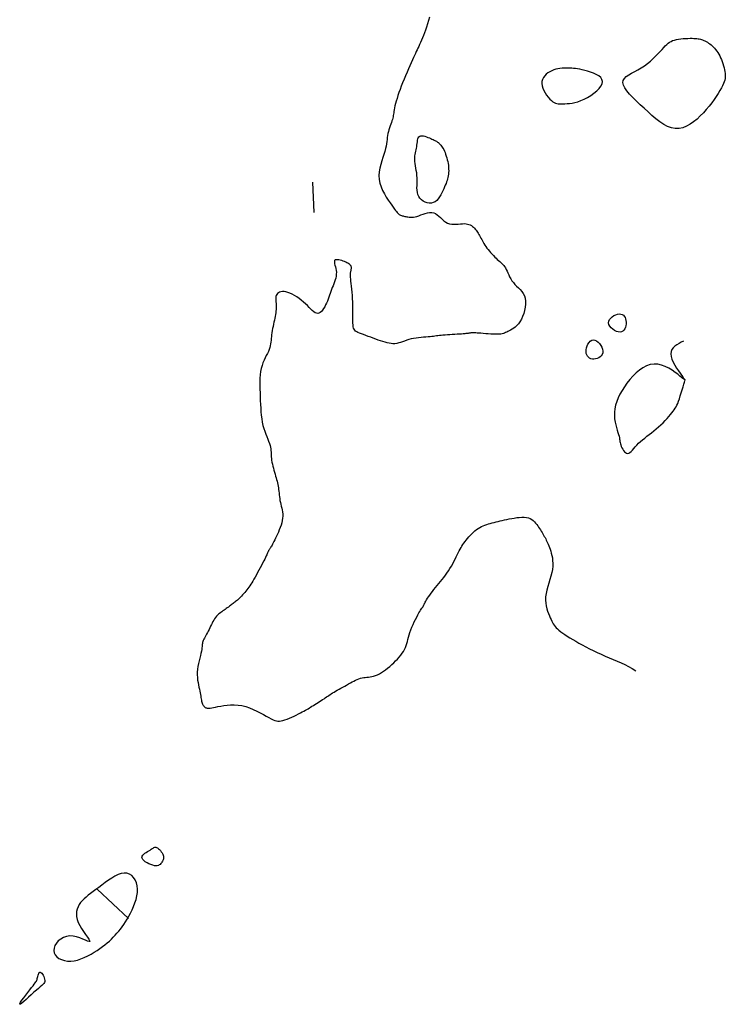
# Model space of a CAD drawing. Header units: millimetres. Extents: x 32690613 to 32693367, y 5343692 to 5344708.
# Tile 766 of 1009: x 32693299 to 32693322, y 5343868 to 5343901. Entities that reach past the tile are written whole.
import ezdxf

# ---------------------------------------------------------------- set-up
doc = ezdxf.new("R2010")
doc.units = ezdxf.units.MM
doc.header["$LTSCALE"] = 20
doc.layers.add('02-DGM_HL_493.00', color=102, linetype='Continuous')

msp = doc.modelspace()

# ---------------------------------------------------------------- linework, layer by layer
at = {"layer": '02-DGM_HL_493.00', "elevation": 493, "flags": 128}
for points in [[(32693312.682, 5343900.795), (32693312.652, 5343900.683), (32693312.621, 5343900.575), (32693312.588, 5343900.472), (32693312.554, 5343900.374), (32693312.519, 5343900.282), (32693312.484, 5343900.194), (32693312.45, 5343900.112), (32693312.417, 5343900.035), (32693312.385, 5343899.964), (32693312.355, 5343899.897), (32693312.328, 5343899.836), (32693312.301, 5343899.778), (32693312.276, 5343899.721), (32693312.25, 5343899.664), (32693312.223, 5343899.604), (32693312.193, 5343899.539), (32693312.161, 5343899.468), (32693312.125, 5343899.388), (32693312.084, 5343899.298), (32693312.04, 5343899.2), (32693311.993, 5343899.094), (32693311.944, 5343898.983), (32693311.895, 5343898.869), (32693311.847, 5343898.754), (32693311.8, 5343898.639), (32693311.756, 5343898.526), (32693311.715, 5343898.417), (32693311.678, 5343898.312), (32693311.645, 5343898.213), (32693311.615, 5343898.119), (32693311.589, 5343898.031), (32693311.567, 5343897.95), (32693311.548, 5343897.875), (32693311.533, 5343897.808), (32693311.522, 5343897.749), (32693311.513, 5343897.696), (32693311.506, 5343897.648), (32693311.5, 5343897.604), (32693311.493, 5343897.561), (32693311.486, 5343897.519), (32693311.477, 5343897.476), (32693311.465, 5343897.43), (32693311.449, 5343897.381), (32693311.431, 5343897.328), (32693311.411, 5343897.272), (32693311.39, 5343897.214), (32693311.369, 5343897.153), (32693311.349, 5343897.091), (32693311.331, 5343897.029), (32693311.316, 5343896.966), (32693311.305, 5343896.903), (32693311.296, 5343896.839), (32693311.288, 5343896.773), (32693311.28, 5343896.704), (32693311.269, 5343896.631), (32693311.256, 5343896.553), (32693311.238, 5343896.469), (32693311.214, 5343896.378), (32693311.183, 5343896.279), (32693311.148, 5343896.173), (32693311.112, 5343896.062), (32693311.078, 5343895.945), (32693311.049, 5343895.825), (32693311.029, 5343895.702), (32693311.021, 5343895.578), (32693311.028, 5343895.453), (32693311.052, 5343895.329), (32693311.09, 5343895.208), (32693311.14, 5343895.09), (32693311.199, 5343894.976), (32693311.262, 5343894.87), (32693311.326, 5343894.771), (32693311.388, 5343894.681), (32693311.445, 5343894.602), (32693311.493, 5343894.535), (32693311.534, 5343894.479), (32693311.569, 5343894.433), (32693311.599, 5343894.395), (32693311.624, 5343894.364), (32693311.647, 5343894.339), (32693311.669, 5343894.32), (32693311.69, 5343894.303), (32693311.712, 5343894.29), (32693311.735, 5343894.278), (32693311.759, 5343894.268), (32693311.785, 5343894.259), (32693311.812, 5343894.252), (32693311.841, 5343894.245), (32693311.871, 5343894.238), (32693311.904, 5343894.231), (32693311.939, 5343894.224), (32693311.976, 5343894.217), (32693312.016, 5343894.212), (32693312.059, 5343894.209), (32693312.106, 5343894.209), (32693312.156, 5343894.213), (32693312.211, 5343894.222), (32693312.271, 5343894.237), (32693312.335, 5343894.258), (32693312.403, 5343894.283), (32693312.473, 5343894.309), (32693312.545, 5343894.333), (32693312.617, 5343894.353), (32693312.688, 5343894.365), (32693312.757, 5343894.367), (32693312.822, 5343894.356), (32693312.883, 5343894.33), (32693312.941, 5343894.292), (32693312.996, 5343894.246), (32693313.051, 5343894.195), (32693313.105, 5343894.142), (32693313.161, 5343894.092), (32693313.219, 5343894.047), (32693313.28, 5343894.012), (32693313.346, 5343893.99), (32693313.415, 5343893.978), (32693313.486, 5343893.975), (32693313.559, 5343893.977), (32693313.63, 5343893.983), (32693313.7, 5343893.99), (32693313.767, 5343893.996), (32693313.829, 5343893.998), (32693313.886, 5343893.994), (32693313.937, 5343893.985), (32693313.984, 5343893.971), (32693314.026, 5343893.953), (32693314.065, 5343893.931), (32693314.1, 5343893.905), (32693314.133, 5343893.878), (32693314.163, 5343893.848), (32693314.191, 5343893.818), (32693314.217, 5343893.786), (32693314.242, 5343893.752), (32693314.266, 5343893.718), (32693314.289, 5343893.682), (32693314.312, 5343893.644), (32693314.334, 5343893.606), (32693314.356, 5343893.565), (32693314.378, 5343893.524), (32693314.402, 5343893.48), (32693314.426, 5343893.436), (32693314.451, 5343893.39), (32693314.478, 5343893.343), (32693314.508, 5343893.294), (32693314.54, 5343893.245), (32693314.575, 5343893.195), (32693314.614, 5343893.144), (32693314.654, 5343893.093), (32693314.697, 5343893.042), (32693314.742, 5343892.992), (32693314.786, 5343892.944), (32693314.831, 5343892.898), (32693314.875, 5343892.856), (32693314.917, 5343892.817), (32693314.957, 5343892.782), (32693314.995, 5343892.75), (32693315.031, 5343892.719), (32693315.064, 5343892.689), (32693315.097, 5343892.657), (32693315.127, 5343892.623), (32693315.156, 5343892.585), (32693315.184, 5343892.541), (32693315.21, 5343892.491), (32693315.236, 5343892.435), (32693315.263, 5343892.375), (32693315.291, 5343892.313), (32693315.323, 5343892.248), (32693315.358, 5343892.183), (32693315.398, 5343892.119), (32693315.444, 5343892.057), (32693315.497, 5343891.997), (32693315.553, 5343891.94), (32693315.611, 5343891.882), (32693315.669, 5343891.823), (32693315.722, 5343891.761), (32693315.769, 5343891.694), (32693315.808, 5343891.62), (32693315.834, 5343891.538), (32693315.848, 5343891.447), (32693315.848, 5343891.348), (32693315.837, 5343891.246), (32693315.816, 5343891.142), (32693315.787, 5343891.039), (32693315.75, 5343890.94), (32693315.708, 5343890.849), (32693315.661, 5343890.767), (32693315.612, 5343890.697), (32693315.56, 5343890.639), (32693315.508, 5343890.59), (32693315.456, 5343890.55), (32693315.404, 5343890.517), (32693315.354, 5343890.49), (32693315.308, 5343890.467), (32693315.264, 5343890.446), (32693315.225, 5343890.427), (32693315.189, 5343890.41), (32693315.154, 5343890.395), (32693315.118, 5343890.382), (32693315.079, 5343890.371), (32693315.036, 5343890.362), (32693314.985, 5343890.356), (32693314.927, 5343890.353), (32693314.859, 5343890.353), (32693314.783, 5343890.355), (32693314.702, 5343890.36), (32693314.618, 5343890.366), (32693314.535, 5343890.372), (32693314.454, 5343890.379), (32693314.379, 5343890.386), (32693314.311, 5343890.391), (32693314.254, 5343890.395), (32693314.205, 5343890.398), (32693314.164, 5343890.4), (32693314.129, 5343890.401), (32693314.1, 5343890.4), (32693314.074, 5343890.399), (32693314.05, 5343890.397), (32693314.028, 5343890.394), (32693314.004, 5343890.391), (32693313.979, 5343890.387), (32693313.952, 5343890.383), (32693313.92, 5343890.379), (32693313.884, 5343890.375), (32693313.842, 5343890.37), (32693313.792, 5343890.365), (32693313.734, 5343890.361), (32693313.668, 5343890.356), (32693313.594, 5343890.352), (32693313.515, 5343890.347), (32693313.434, 5343890.343), (32693313.352, 5343890.338), (32693313.272, 5343890.334), (32693313.196, 5343890.329), (32693313.127, 5343890.323), (32693313.065, 5343890.317), (32693313.01, 5343890.311), (32693312.96, 5343890.305), (32693312.912, 5343890.298), (32693312.865, 5343890.291), (32693312.815, 5343890.285), (32693312.762, 5343890.279), (32693312.704, 5343890.273), (32693312.638, 5343890.268), (32693312.565, 5343890.262), (32693312.488, 5343890.256), (32693312.407, 5343890.249), (32693312.325, 5343890.24), (32693312.242, 5343890.229), (32693312.16, 5343890.216), (32693312.081, 5343890.199), (32693312.005, 5343890.178), (32693311.933, 5343890.156), (32693311.864, 5343890.132), (32693311.798, 5343890.109), (32693311.733, 5343890.087), (32693311.67, 5343890.068), (32693311.607, 5343890.053), (32693311.545, 5343890.044), (32693311.482, 5343890.042), (32693311.419, 5343890.046), (32693311.355, 5343890.056), (32693311.288, 5343890.071), (32693311.22, 5343890.09), (32693311.149, 5343890.112), (32693311.075, 5343890.137), (32693310.998, 5343890.165), (32693310.917, 5343890.194), (32693310.834, 5343890.223), (32693310.75, 5343890.253), (32693310.667, 5343890.283), (32693310.588, 5343890.313), (32693310.512, 5343890.341), (32693310.443, 5343890.368), (32693310.382, 5343890.393), (32693310.33, 5343890.415), (32693310.287, 5343890.437), (32693310.252, 5343890.46), (32693310.225, 5343890.486), (32693310.203, 5343890.517), (32693310.187, 5343890.554), (32693310.176, 5343890.6), (32693310.169, 5343890.657), (32693310.165, 5343890.725), (32693310.163, 5343890.804), (32693310.163, 5343890.892), (32693310.164, 5343890.988), (32693310.164, 5343891.09), (32693310.165, 5343891.196), (32693310.164, 5343891.306), (32693310.161, 5343891.416), (32693310.155, 5343891.527), (32693310.147, 5343891.636), (32693310.138, 5343891.742), (32693310.128, 5343891.844), (32693310.118, 5343891.939), (32693310.108, 5343892.027), (32693310.099, 5343892.105), (32693310.092, 5343892.174), (32693310.087, 5343892.23), (32693310.084, 5343892.276), (32693310.083, 5343892.314), (32693310.084, 5343892.344), (32693310.086, 5343892.369), (32693310.089, 5343892.391), (32693310.093, 5343892.41), (32693310.098, 5343892.43), (32693310.103, 5343892.45), (32693310.107, 5343892.471), (32693310.111, 5343892.493), (32693310.114, 5343892.516), (32693310.115, 5343892.539), (32693310.113, 5343892.561), (32693310.109, 5343892.583), (32693310.101, 5343892.604), (32693310.089, 5343892.624), (32693310.073, 5343892.643), (32693310.054, 5343892.661), (32693310.029, 5343892.678), (32693310.001, 5343892.695), (32693309.968, 5343892.712), (32693309.93, 5343892.729), (32693309.888, 5343892.746), (32693309.842, 5343892.763), (32693309.793, 5343892.779), (32693309.743, 5343892.793), (32693309.695, 5343892.803), (32693309.651, 5343892.808), (32693309.613, 5343892.808), (32693309.582, 5343892.8), (32693309.561, 5343892.783), (32693309.552, 5343892.757), (32693309.553, 5343892.722), (32693309.56, 5343892.679), (32693309.573, 5343892.631), (32693309.587, 5343892.577), (32693309.601, 5343892.519), (32693309.612, 5343892.458), (32693309.618, 5343892.396), (32693309.617, 5343892.333), (32693309.609, 5343892.271), (32693309.596, 5343892.207), (32693309.578, 5343892.144), (32693309.557, 5343892.081), (32693309.533, 5343892.017), (32693309.509, 5343891.954), (32693309.485, 5343891.89), (32693309.462, 5343891.827), (32693309.44, 5343891.764), (32693309.418, 5343891.7), (32693309.396, 5343891.637), (32693309.373, 5343891.573), (32693309.35, 5343891.51), (32693309.324, 5343891.446), (32693309.296, 5343891.383), (32693309.266, 5343891.319), (32693309.234, 5343891.258), (32693309.2, 5343891.2), (32693309.163, 5343891.148), (32693309.125, 5343891.104), (32693309.086, 5343891.07), (32693309.045, 5343891.047), (32693309.004, 5343891.038), (32693308.962, 5343891.044), (32693308.919, 5343891.063), (32693308.874, 5343891.094), (32693308.827, 5343891.135), (32693308.776, 5343891.183), (32693308.723, 5343891.238), (32693308.665, 5343891.296), (32693308.603, 5343891.356), (32693308.535, 5343891.415), (32693308.464, 5343891.474), (32693308.39, 5343891.53), (32693308.314, 5343891.582), (32693308.238, 5343891.63), (32693308.163, 5343891.671), (32693308.09, 5343891.706), (32693308.021, 5343891.733), (32693307.955, 5343891.751), (32693307.895, 5343891.76), (32693307.84, 5343891.762), (32693307.791, 5343891.755), (32693307.747, 5343891.742), (32693307.71, 5343891.723), (32693307.68, 5343891.699), (32693307.656, 5343891.669), (32693307.64, 5343891.635), (32693307.63, 5343891.597), (32693307.626, 5343891.555), (32693307.625, 5343891.511), (32693307.627, 5343891.465), (32693307.63, 5343891.417), (32693307.634, 5343891.368), (32693307.637, 5343891.318), (32693307.638, 5343891.268), (32693307.636, 5343891.217), (32693307.633, 5343891.166), (32693307.629, 5343891.113), (32693307.622, 5343891.059), (32693307.613, 5343891.003), (32693307.603, 5343890.944), (32693307.592, 5343890.882), (32693307.579, 5343890.818), (32693307.565, 5343890.751), (32693307.55, 5343890.682), (32693307.535, 5343890.613), (32693307.521, 5343890.543), (32693307.508, 5343890.474), (32693307.497, 5343890.406), (32693307.487, 5343890.34), (32693307.48, 5343890.276), (32693307.475, 5343890.215), (32693307.469, 5343890.155), (32693307.463, 5343890.096), (32693307.455, 5343890.038), (32693307.443, 5343889.978), (32693307.427, 5343889.918), (32693307.406, 5343889.855), (32693307.379, 5343889.79), (32693307.347, 5343889.723), (32693307.311, 5343889.651), (32693307.274, 5343889.576), (32693307.237, 5343889.496), (32693307.202, 5343889.412), (32693307.171, 5343889.322), (32693307.145, 5343889.226), (32693307.125, 5343889.123), (32693307.112, 5343889.015), (32693307.104, 5343888.903), (32693307.1, 5343888.786), (32693307.099, 5343888.666), (32693307.101, 5343888.544), (32693307.105, 5343888.42), (32693307.11, 5343888.295), (32693307.115, 5343888.17), (32693307.12, 5343888.046), (32693307.127, 5343887.923), (32693307.136, 5343887.803), (32693307.147, 5343887.684), (32693307.162, 5343887.57), (32693307.18, 5343887.459), (32693307.202, 5343887.353), (32693307.229, 5343887.253), (32693307.26, 5343887.158), (32693307.293, 5343887.068), (32693307.326, 5343886.983), (32693307.359, 5343886.903), (32693307.389, 5343886.829), (32693307.415, 5343886.76), (32693307.436, 5343886.695), (32693307.451, 5343886.636), (32693307.461, 5343886.58), (32693307.466, 5343886.527), (32693307.469, 5343886.476), (32693307.47, 5343886.425), (32693307.471, 5343886.373), (32693307.474, 5343886.32), (32693307.478, 5343886.263), (32693307.487, 5343886.203), (32693307.498, 5343886.14), (32693307.512, 5343886.075), (32693307.528, 5343886.008), (32693307.546, 5343885.941), (32693307.564, 5343885.874), (32693307.583, 5343885.809), (32693307.601, 5343885.746), (32693307.619, 5343885.685), (32693307.636, 5343885.627), (32693307.651, 5343885.571), (32693307.666, 5343885.517), (32693307.679, 5343885.463), (32693307.691, 5343885.409), (32693307.701, 5343885.355), (32693307.711, 5343885.299), (32693307.718, 5343885.243), (32693307.725, 5343885.185), (32693307.731, 5343885.125), (32693307.738, 5343885.065), (32693307.745, 5343885.004), (32693307.753, 5343884.942), (32693307.762, 5343884.88), (32693307.774, 5343884.818), (32693307.788, 5343884.756), (32693307.803, 5343884.694), (32693307.818, 5343884.631), (32693307.832, 5343884.567), (32693307.844, 5343884.501), (32693307.851, 5343884.434), (32693307.854, 5343884.365), (32693307.85, 5343884.293), (32693307.839, 5343884.218), (32693307.821, 5343884.142), (32693307.798, 5343884.065), (32693307.771, 5343883.988), (32693307.741, 5343883.912), (32693307.71, 5343883.838), (32693307.678, 5343883.767), (32693307.647, 5343883.701), (32693307.617, 5343883.64), (32693307.59, 5343883.584), (32693307.565, 5343883.533), (32693307.541, 5343883.487), (32693307.52, 5343883.446), (32693307.5, 5343883.409), (32693307.482, 5343883.377), (32693307.466, 5343883.349), (32693307.451, 5343883.325), (32693307.438, 5343883.304), (32693307.427, 5343883.286), (32693307.416, 5343883.271), (32693307.406, 5343883.256), (32693307.397, 5343883.242), (32693307.388, 5343883.228), (32693307.38, 5343883.212), (32693307.372, 5343883.195), (32693307.363, 5343883.176), (32693307.352, 5343883.153), (32693307.34, 5343883.125), (32693307.325, 5343883.092), (32693307.307, 5343883.053), (32693307.285, 5343883.006), (32693307.259, 5343882.951), (32693307.228, 5343882.888), (32693307.192, 5343882.817), (32693307.153, 5343882.742), (32693307.112, 5343882.662), (32693307.07, 5343882.582), (32693307.027, 5343882.503), (32693306.985, 5343882.426), (32693306.945, 5343882.353), (32693306.907, 5343882.287), (32693306.872, 5343882.227), (32693306.838, 5343882.172), (32693306.805, 5343882.12), (32693306.773, 5343882.072), (32693306.741, 5343882.027), (32693306.708, 5343881.983), (32693306.675, 5343881.94), (32693306.64, 5343881.897), (32693306.605, 5343881.854), (32693306.568, 5343881.812), (32693306.532, 5343881.772), (32693306.495, 5343881.732), (32693306.459, 5343881.695), (32693306.425, 5343881.66), (32693306.392, 5343881.628), (32693306.361, 5343881.6), (32693306.331, 5343881.573), (32693306.302, 5343881.549), (32693306.274, 5343881.527), (32693306.246, 5343881.505), (32693306.218, 5343881.484), (32693306.19, 5343881.463), (32693306.16, 5343881.442), (32693306.129, 5343881.419), (32693306.096, 5343881.395), (32693306.063, 5343881.371), (32693306.028, 5343881.346), (32693305.993, 5343881.32), (32693305.957, 5343881.294), (32693305.921, 5343881.268), (32693305.884, 5343881.242), (32693305.848, 5343881.215), (32693305.812, 5343881.188), (32693305.776, 5343881.16), (32693305.741, 5343881.13), (32693305.706, 5343881.099), (32693305.673, 5343881.065), (32693305.641, 5343881.027), (32693305.611, 5343880.986), (32693305.582, 5343880.942), (32693305.555, 5343880.894), (32693305.528, 5343880.843), (32693305.503, 5343880.79), (32693305.478, 5343880.737), (32693305.452, 5343880.683), (32693305.427, 5343880.63), (32693305.401, 5343880.578), (32693305.375, 5343880.528), (32693305.348, 5343880.48), (32693305.322, 5343880.434), (32693305.297, 5343880.39), (32693305.274, 5343880.349), (32693305.254, 5343880.309), (32693305.236, 5343880.272), (32693305.223, 5343880.237), (32693305.214, 5343880.204), (32693305.208, 5343880.172), (32693305.205, 5343880.139), (32693305.202, 5343880.104), (32693305.199, 5343880.066), (32693305.195, 5343880.022), (32693305.188, 5343879.972), (32693305.177, 5343879.913), (32693305.162, 5343879.845), (32693305.143, 5343879.77), (32693305.122, 5343879.688), (32693305.1, 5343879.6), (32693305.08, 5343879.509), (32693305.062, 5343879.416), (32693305.048, 5343879.322), (32693305.04, 5343879.229), (32693305.039, 5343879.139), (32693305.043, 5343879.051), (32693305.052, 5343878.966), (32693305.065, 5343878.884), (32693305.08, 5343878.807), (32693305.096, 5343878.733), (32693305.112, 5343878.664), (32693305.126, 5343878.599), (32693305.137, 5343878.539), (32693305.147, 5343878.485), (32693305.154, 5343878.434), (32693305.161, 5343878.388), (32693305.167, 5343878.345), (32693305.174, 5343878.305), (32693305.181, 5343878.269), (32693305.19, 5343878.235), (32693305.201, 5343878.203), (32693305.213, 5343878.173), (32693305.227, 5343878.146), (32693305.243, 5343878.122), (32693305.26, 5343878.1), (32693305.279, 5343878.081), (32693305.299, 5343878.066), (32693305.319, 5343878.054), (32693305.341, 5343878.045), (32693305.366, 5343878.039), (32693305.394, 5343878.037), (32693305.427, 5343878.038), (32693305.467, 5343878.043), (32693305.515, 5343878.051), (32693305.573, 5343878.061), (32693305.641, 5343878.075), (32693305.721, 5343878.092), (32693305.813, 5343878.109), (32693305.913, 5343878.126), (32693306.022, 5343878.14), (32693306.137, 5343878.148), (32693306.257, 5343878.149), (32693306.381, 5343878.141), (32693306.507, 5343878.122), (32693306.633, 5343878.091), (32693306.758, 5343878.049), (32693306.88, 5343877.999), (32693306.998, 5343877.944), (32693307.111, 5343877.887), (32693307.216, 5343877.83), (32693307.312, 5343877.776), (32693307.398, 5343877.729), (32693307.472, 5343877.689), (32693307.536, 5343877.658), (32693307.594, 5343877.635), (32693307.647, 5343877.62), (32693307.697, 5343877.613), (32693307.748, 5343877.613), (32693307.801, 5343877.62), (32693307.86, 5343877.634), (32693307.925, 5343877.654), (32693307.996, 5343877.68), (32693308.071, 5343877.71), (32693308.148, 5343877.743), (32693308.225, 5343877.778), (32693308.3, 5343877.814), (32693308.372, 5343877.849), (32693308.438, 5343877.883), (32693308.497, 5343877.914), (32693308.55, 5343877.942), (32693308.599, 5343877.969), (32693308.644, 5343877.995), (32693308.687, 5343878.021), (32693308.729, 5343878.046), (32693308.771, 5343878.073), (32693308.816, 5343878.101), (32693308.863, 5343878.13), (32693308.913, 5343878.161), (32693308.964, 5343878.193), (32693309.015, 5343878.226), (32693309.067, 5343878.258), (32693309.117, 5343878.29), (32693309.166, 5343878.322), (32693309.212, 5343878.352), (32693309.255, 5343878.38), (32693309.295, 5343878.407), (32693309.334, 5343878.433), (32693309.372, 5343878.459), (32693309.411, 5343878.485), (32693309.452, 5343878.511), (32693309.495, 5343878.539), (32693309.542, 5343878.568), (32693309.594, 5343878.598), (32693309.649, 5343878.63), (32693309.708, 5343878.664), (32693309.768, 5343878.698), (32693309.831, 5343878.733), (32693309.894, 5343878.768), (32693309.956, 5343878.802), (32693310.018, 5343878.836), (32693310.079, 5343878.87), (32693310.138, 5343878.901), (32693310.195, 5343878.931), (32693310.251, 5343878.959), (32693310.306, 5343878.984), (32693310.36, 5343879.005), (32693310.414, 5343879.023), (32693310.466, 5343879.037), (32693310.519, 5343879.047), (32693310.571, 5343879.054), (32693310.623, 5343879.059), (32693310.676, 5343879.064), (32693310.73, 5343879.071), (32693310.786, 5343879.08), (32693310.844, 5343879.094), (32693310.904, 5343879.114), (32693310.967, 5343879.141), (32693311.033, 5343879.174), (32693311.1, 5343879.214), (32693311.168, 5343879.258), (32693311.237, 5343879.307), (32693311.305, 5343879.36), (32693311.374, 5343879.416), (32693311.441, 5343879.474), (32693311.506, 5343879.534), (32693311.57, 5343879.594), (32693311.63, 5343879.656), (32693311.687, 5343879.719), (32693311.739, 5343879.783), (32693311.787, 5343879.846), (32693311.829, 5343879.91), (32693311.864, 5343879.974), (32693311.893, 5343880.038), (32693311.917, 5343880.102), (32693311.937, 5343880.167), (32693311.955, 5343880.234), (32693311.972, 5343880.303), (32693311.991, 5343880.376), (32693312.012, 5343880.451), (32693312.037, 5343880.531), (32693312.068, 5343880.616), (32693312.103, 5343880.703), (32693312.142, 5343880.792), (32693312.182, 5343880.879), (32693312.223, 5343880.963), (32693312.263, 5343881.041), (32693312.302, 5343881.113), (32693312.336, 5343881.175), (32693312.366, 5343881.226), (32693312.392, 5343881.268), (32693312.414, 5343881.301), (32693312.432, 5343881.328), (32693312.448, 5343881.348), (32693312.46, 5343881.365), (32693312.47, 5343881.379), (32693312.478, 5343881.392), (32693312.485, 5343881.405), (32693312.491, 5343881.419), (32693312.497, 5343881.435), (32693312.505, 5343881.453), (32693312.514, 5343881.475), (32693312.526, 5343881.501), (32693312.542, 5343881.531), (32693312.562, 5343881.567), (32693312.587, 5343881.61), (32693312.618, 5343881.657), (32693312.653, 5343881.71), (32693312.692, 5343881.766), (32693312.734, 5343881.826), (32693312.78, 5343881.887), (32693312.829, 5343881.951), (32693312.88, 5343882.015), (32693312.933, 5343882.08), (32693312.988, 5343882.145), (32693313.043, 5343882.211), (32693313.098, 5343882.278), (32693313.154, 5343882.346), (32693313.208, 5343882.415), (32693313.26, 5343882.487), (32693313.311, 5343882.56), (32693313.359, 5343882.636), (32693313.404, 5343882.714), (32693313.447, 5343882.792), (32693313.487, 5343882.87), (32693313.526, 5343882.946), (32693313.562, 5343883.02), (32693313.597, 5343883.09), (32693313.63, 5343883.157), (32693313.662, 5343883.218), (32693313.692, 5343883.275), (32693313.723, 5343883.328), (32693313.754, 5343883.379), (32693313.785, 5343883.428), (32693313.818, 5343883.477), (32693313.854, 5343883.525), (32693313.892, 5343883.575), (32693313.933, 5343883.626), (32693313.978, 5343883.678), (32693314.025, 5343883.73), (32693314.074, 5343883.781), (32693314.125, 5343883.83), (32693314.178, 5343883.877), (32693314.232, 5343883.92), (32693314.286, 5343883.959), (32693314.341, 5343883.993), (32693314.397, 5343884.022), (32693314.453, 5343884.047), (32693314.51, 5343884.069), (32693314.568, 5343884.088), (32693314.626, 5343884.106), (32693314.686, 5343884.123), (32693314.748, 5343884.139), (32693314.81, 5343884.155), (32693314.875, 5343884.172), (32693314.941, 5343884.189), (32693315.009, 5343884.206), (32693315.079, 5343884.223), (32693315.153, 5343884.24), (32693315.228, 5343884.256), (32693315.307, 5343884.272), (32693315.389, 5343884.288), (32693315.473, 5343884.302), (32693315.557, 5343884.314), (32693315.64, 5343884.322), (32693315.722, 5343884.326), (32693315.799, 5343884.325), (32693315.872, 5343884.318), (32693315.939, 5343884.303), (32693315.999, 5343884.281), (32693316.052, 5343884.252), (32693316.099, 5343884.217), (32693316.141, 5343884.177), (32693316.179, 5343884.134), (32693316.214, 5343884.089), (32693316.246, 5343884.043), (32693316.276, 5343883.997), (32693316.306, 5343883.952), (32693316.334, 5343883.908), (32693316.362, 5343883.865), (32693316.389, 5343883.822), (32693316.415, 5343883.781), (32693316.44, 5343883.739), (32693316.464, 5343883.698), (32693316.487, 5343883.657), (32693316.509, 5343883.617), (32693316.53, 5343883.575), (32693316.551, 5343883.532), (32693316.571, 5343883.487), (32693316.591, 5343883.439), (32693316.611, 5343883.389), (32693316.631, 5343883.334), (32693316.652, 5343883.275), (32693316.673, 5343883.21), (32693316.694, 5343883.141), (32693316.713, 5343883.066), (32693316.728, 5343882.986), (32693316.738, 5343882.9), (32693316.743, 5343882.809), (32693316.74, 5343882.713), (32693316.728, 5343882.611), (32693316.707, 5343882.503), (32693316.678, 5343882.391), (32693316.644, 5343882.277), (32693316.609, 5343882.16), (32693316.575, 5343882.043), (32693316.544, 5343881.928), (32693316.52, 5343881.814), (32693316.505, 5343881.704), (32693316.502, 5343881.599), (32693316.509, 5343881.499), (32693316.524, 5343881.405), (32693316.545, 5343881.316), (32693316.571, 5343881.232), (32693316.6, 5343881.155), (32693316.63, 5343881.084), (32693316.658, 5343881.019), (32693316.684, 5343880.961), (32693316.709, 5343880.908), (32693316.733, 5343880.86), (32693316.759, 5343880.815), (32693316.786, 5343880.772), (32693316.818, 5343880.731), (32693316.854, 5343880.689), (32693316.897, 5343880.647), (32693316.947, 5343880.604), (32693317.005, 5343880.558), (32693317.07, 5343880.51), (32693317.142, 5343880.46), (32693317.221, 5343880.409), (32693317.307, 5343880.355), (32693317.4, 5343880.3), (32693317.499, 5343880.242), (32693317.604, 5343880.183), (32693317.715, 5343880.122), (32693317.831, 5343880.06), (32693317.952, 5343879.998), (32693318.076, 5343879.936), (32693318.203, 5343879.874), (32693318.333, 5343879.814), (32693318.464, 5343879.756), (32693318.596, 5343879.699), (32693318.728, 5343879.644), (32693318.86, 5343879.588), (32693318.989, 5343879.532), (32693319.116, 5343879.473), (32693319.24, 5343879.411), (32693319.358, 5343879.344), (32693319.472, 5343879.271)], [(32693308.835, 5343895.368), (32693308.874, 5343894.368)], [(32693321.049, 5343890.126), (32693320.974, 5343890.09), (32693320.9, 5343890.052), (32693320.828, 5343890.01), (32693320.763, 5343889.963), (32693320.707, 5343889.91), (32693320.663, 5343889.851), (32693320.635, 5343889.784), (32693320.626, 5343889.707), (32693320.637, 5343889.621), (32693320.666, 5343889.529), (32693320.709, 5343889.432), (32693320.761, 5343889.335), (32693320.818, 5343889.241), (32693320.877, 5343889.152), (32693320.932, 5343889.072), (32693320.981, 5343889.004), (32693321.02, 5343888.951), (32693321.049, 5343888.91), (32693321.07, 5343888.882), (32693321.084, 5343888.862), (32693321.093, 5343888.85), (32693321.097, 5343888.844), (32693321.099, 5343888.842), (32693321.099, 5343888.842), (32693321.099, 5343888.842), (32693321.096, 5343888.844), (32693321.09, 5343888.849), (32693321.077, 5343888.859), (32693321.057, 5343888.875), (32693321.026, 5343888.899), (32693320.983, 5343888.933), (32693320.927, 5343888.978), (32693320.854, 5343889.035), (32693320.768, 5343889.099), (32693320.67, 5343889.167), (32693320.562, 5343889.232), (32693320.447, 5343889.29), (32693320.326, 5343889.336), (32693320.202, 5343889.366), (32693320.077, 5343889.374), (32693319.953, 5343889.356), (32693319.831, 5343889.314), (32693319.711, 5343889.252), (32693319.595, 5343889.173), (32693319.484, 5343889.079), (32693319.378, 5343888.974), (32693319.278, 5343888.861), (32693319.185, 5343888.743), (32693319.1, 5343888.622), (32693319.023, 5343888.501), (32693318.955, 5343888.378), (32693318.897, 5343888.256), (32693318.849, 5343888.135), (32693318.812, 5343888.015), (32693318.786, 5343887.898), (32693318.772, 5343887.783), (32693318.77, 5343887.672), (32693318.778, 5343887.566), (32693318.793, 5343887.464), (32693318.814, 5343887.368), (32693318.839, 5343887.278), (32693318.864, 5343887.196), (32693318.888, 5343887.121), (32693318.909, 5343887.055), (32693318.924, 5343886.997), (32693318.935, 5343886.947), (32693318.943, 5343886.903), (32693318.949, 5343886.862), (32693318.954, 5343886.824), (32693318.96, 5343886.787), (32693318.969, 5343886.748), (32693318.981, 5343886.707), (32693318.997, 5343886.662), (32693319.018, 5343886.615), (32693319.043, 5343886.569), (32693319.071, 5343886.525), (32693319.102, 5343886.487), (32693319.135, 5343886.458), (32693319.17, 5343886.438), (32693319.206, 5343886.432), (32693319.243, 5343886.441), (32693319.281, 5343886.464), (32693319.321, 5343886.498), (32693319.363, 5343886.541), (32693319.408, 5343886.591), (32693319.457, 5343886.646), (32693319.51, 5343886.705), (32693319.568, 5343886.763), (32693319.631, 5343886.822), (32693319.698, 5343886.879), (32693319.769, 5343886.936), (32693319.843, 5343886.993), (32693319.918, 5343887.051), (32693319.995, 5343887.111), (32693320.073, 5343887.172), (32693320.15, 5343887.237), (32693320.226, 5343887.303), (32693320.3, 5343887.372), (32693320.372, 5343887.442), (32693320.44, 5343887.512), (32693320.504, 5343887.58), (32693320.564, 5343887.646), (32693320.618, 5343887.708), (32693320.666, 5343887.765), (32693320.707, 5343887.818), (32693320.743, 5343887.867), (32693320.775, 5343887.915), (32693320.803, 5343887.965), (32693320.83, 5343888.019), (32693320.856, 5343888.079), (32693320.882, 5343888.149), (32693320.91, 5343888.229), (32693320.941, 5343888.322), (32693320.973, 5343888.423), (32693321.004, 5343888.525), (32693321.034, 5343888.622), (32693321.06, 5343888.709), (32693321.081, 5343888.778), (32693321.094, 5343888.824), (32693321.099, 5343888.842)], [(32693302.777, 5343871.113), (32693301.739, 5343872.073)]]:
    msp.add_lwpolyline(points, dxfattribs=at)
for points in [[(32693322.266, 5343899.462), (32693322.294, 5343899.399), (32693322.319, 5343899.334), (32693322.343, 5343899.267), (32693322.363, 5343899.2), (32693322.382, 5343899.134), (32693322.397, 5343899.068), (32693322.409, 5343899.005), (32693322.417, 5343898.945), (32693322.421, 5343898.889), (32693322.421, 5343898.835), (32693322.416, 5343898.781), (32693322.406, 5343898.727), (32693322.389, 5343898.67), (32693322.365, 5343898.608), (32693322.333, 5343898.54), (32693322.294, 5343898.465), (32693322.246, 5343898.381), (32693322.189, 5343898.288), (32693322.125, 5343898.189), (32693322.053, 5343898.085), (32693321.974, 5343897.978), (32693321.889, 5343897.869), (32693321.797, 5343897.759), (32693321.7, 5343897.649), (32693321.598, 5343897.543), (32693321.49, 5343897.442), (32693321.379, 5343897.35), (32693321.263, 5343897.269), (32693321.145, 5343897.204), (32693321.024, 5343897.156), (32693320.9, 5343897.129), (32693320.775, 5343897.127), (32693320.649, 5343897.151), (32693320.522, 5343897.198), (32693320.395, 5343897.267), (32693320.266, 5343897.352), (32693320.137, 5343897.451), (32693320.008, 5343897.56), (32693319.878, 5343897.676), (32693319.749, 5343897.796), (32693319.619, 5343897.915), (32693319.494, 5343898.034), (32693319.377, 5343898.15), (32693319.272, 5343898.262), (32693319.182, 5343898.368), (32693319.112, 5343898.469), (32693319.066, 5343898.561), (32693319.048, 5343898.644), (32693319.06, 5343898.717), (32693319.1, 5343898.782), (32693319.161, 5343898.841), (32693319.242, 5343898.896), (32693319.336, 5343898.95), (32693319.439, 5343899.005), (32693319.547, 5343899.063), (32693319.655, 5343899.126), (32693319.76, 5343899.197), (32693319.86, 5343899.272), (32693319.955, 5343899.352), (32693320.044, 5343899.433), (32693320.128, 5343899.515), (32693320.205, 5343899.593), (32693320.276, 5343899.668), (32693320.34, 5343899.737), (32693320.396, 5343899.798), (32693320.447, 5343899.851), (32693320.495, 5343899.898), (32693320.541, 5343899.938), (32693320.586, 5343899.972), (32693320.634, 5343900.001), (32693320.687, 5343900.025), (32693320.745, 5343900.045), (32693320.81, 5343900.061), (32693320.882, 5343900.074), (32693320.957, 5343900.084), (32693321.035, 5343900.091), (32693321.113, 5343900.096), (32693321.188, 5343900.099), (32693321.26, 5343900.101), (32693321.326, 5343900.101), (32693321.385, 5343900.099), (32693321.438, 5343900.097), (32693321.484, 5343900.093), (32693321.527, 5343900.088), (32693321.566, 5343900.081), (32693321.603, 5343900.072), (32693321.639, 5343900.061), (32693321.676, 5343900.048), (32693321.714, 5343900.032), (32693321.752, 5343900.014), (32693321.792, 5343899.994), (32693321.832, 5343899.971), (32693321.873, 5343899.946), (32693321.913, 5343899.917), (32693321.953, 5343899.886), (32693321.992, 5343899.851), (32693322.031, 5343899.814), (32693322.068, 5343899.773), (32693322.104, 5343899.729), (32693322.14, 5343899.682), (32693322.173, 5343899.632), (32693322.206, 5343899.578), (32693322.237, 5343899.522)], [(32693317.777, 5343898.094), (32693317.886, 5343898.151), (32693317.993, 5343898.217), (32693318.096, 5343898.29), (32693318.189, 5343898.368), (32693318.268, 5343898.448), (32693318.329, 5343898.529), (32693318.368, 5343898.607), (32693318.38, 5343898.68), (32693318.362, 5343898.747), (32693318.319, 5343898.807), (32693318.254, 5343898.861), (32693318.174, 5343898.908), (32693318.083, 5343898.949), (32693317.986, 5343898.985), (32693317.888, 5343899.016), (32693317.794, 5343899.042), (32693317.708, 5343899.063), (32693317.629, 5343899.08), (32693317.558, 5343899.093), (32693317.49, 5343899.102), (32693317.427, 5343899.109), (32693317.365, 5343899.114), (32693317.304, 5343899.117), (32693317.243, 5343899.118), (32693317.179, 5343899.119), (32693317.114, 5343899.117), (32693317.047, 5343899.114), (32693316.979, 5343899.107), (32693316.912, 5343899.097), (32693316.844, 5343899.081), (32693316.776, 5343899.061), (32693316.71, 5343899.035), (32693316.645, 5343899.002), (32693316.583, 5343898.963), (32693316.526, 5343898.918), (32693316.477, 5343898.867), (32693316.435, 5343898.811), (32693316.404, 5343898.749), (32693316.386, 5343898.683), (32693316.381, 5343898.611), (32693316.391, 5343898.536), (32693316.415, 5343898.458), (32693316.449, 5343898.38), (32693316.492, 5343898.303), (32693316.54, 5343898.23), (32693316.592, 5343898.162), (32693316.644, 5343898.102), (32693316.695, 5343898.052), (32693316.741, 5343898.012), (32693316.785, 5343897.983), (32693316.828, 5343897.962), (32693316.871, 5343897.949), (32693316.915, 5343897.942), (32693316.963, 5343897.939), (32693317.015, 5343897.939), (32693317.074, 5343897.941), (32693317.14, 5343897.944), (32693317.214, 5343897.949), (32693317.294, 5343897.957), (32693317.381, 5343897.969), (32693317.473, 5343897.987), (32693317.57, 5343898.013), (32693317.671, 5343898.048)], [(32693313.128, 5343896.481), (32693313.151, 5343896.437), (32693313.173, 5343896.389), (32693313.195, 5343896.338), (32693313.216, 5343896.282), (32693313.236, 5343896.225), (32693313.254, 5343896.165), (32693313.27, 5343896.104), (32693313.284, 5343896.042), (32693313.296, 5343895.98), (32693313.305, 5343895.918), (32693313.311, 5343895.857), (32693313.315, 5343895.796), (32693313.316, 5343895.737), (32693313.314, 5343895.68), (32693313.31, 5343895.624), (32693313.303, 5343895.57), (32693313.293, 5343895.519), (32693313.281, 5343895.469), (32693313.266, 5343895.42), (32693313.248, 5343895.37), (32693313.228, 5343895.319), (32693313.205, 5343895.265), (32693313.18, 5343895.208), (32693313.152, 5343895.147), (32693313.122, 5343895.081), (32693313.09, 5343895.013), (32693313.053, 5343894.944), (32693313.014, 5343894.878), (32693312.97, 5343894.816), (32693312.921, 5343894.763), (32693312.868, 5343894.72), (32693312.809, 5343894.689), (32693312.745, 5343894.673), (32693312.677, 5343894.672), (32693312.608, 5343894.683), (32693312.541, 5343894.706), (32693312.477, 5343894.74), (32693312.418, 5343894.783), (32693312.368, 5343894.834), (32693312.328, 5343894.893), (32693312.301, 5343894.957), (32693312.284, 5343895.026), (32693312.275, 5343895.099), (32693312.272, 5343895.175), (32693312.273, 5343895.255), (32693312.276, 5343895.336), (32693312.278, 5343895.419), (32693312.277, 5343895.502), (32693312.271, 5343895.585), (32693312.262, 5343895.667), (32693312.25, 5343895.748), (32693312.236, 5343895.827), (32693312.223, 5343895.903), (32693312.211, 5343895.977), (32693312.202, 5343896.046), (32693312.197, 5343896.111), (32693312.198, 5343896.171), (32693312.202, 5343896.227), (32693312.21, 5343896.28), (32693312.22, 5343896.33), (32693312.232, 5343896.38), (32693312.244, 5343896.429), (32693312.255, 5343896.479), (32693312.264, 5343896.53), (32693312.272, 5343896.584), (32693312.278, 5343896.638), (32693312.284, 5343896.691), (32693312.291, 5343896.742), (32693312.301, 5343896.788), (32693312.315, 5343896.827), (32693312.335, 5343896.859), (32693312.362, 5343896.882), (32693312.396, 5343896.893), (32693312.437, 5343896.895), (32693312.483, 5343896.888), (32693312.532, 5343896.876), (32693312.583, 5343896.859), (32693312.633, 5343896.839), (32693312.682, 5343896.819), (32693312.727, 5343896.798), (32693312.766, 5343896.78), (32693312.802, 5343896.764), (32693312.833, 5343896.75), (32693312.861, 5343896.736), (32693312.886, 5343896.723), (32693312.91, 5343896.71), (32693312.932, 5343896.696), (32693312.953, 5343896.682), (32693312.975, 5343896.667), (32693312.996, 5343896.649), (32693313.018, 5343896.63), (32693313.04, 5343896.607), (32693313.062, 5343896.582), (32693313.084, 5343896.552), (32693313.106, 5343896.519)], [(32693318.579, 5343890.728), (32693318.587, 5343890.783), (32693318.612, 5343890.837), (32693318.651, 5343890.886), (32693318.7, 5343890.931), (32693318.757, 5343890.968), (32693318.817, 5343890.998), (32693318.878, 5343891.017), (32693318.934, 5343891.025), (32693318.985, 5343891.021), (32693319.029, 5343891.006), (32693319.067, 5343890.98), (32693319.097, 5343890.946), (32693319.122, 5343890.905), (32693319.14, 5343890.857), (32693319.151, 5343890.806), (32693319.156, 5343890.75), (32693319.156, 5343890.694), (32693319.148, 5343890.637), (32693319.134, 5343890.583), (32693319.114, 5343890.534), (32693319.086, 5343890.491), (32693319.051, 5343890.458), (32693319.008, 5343890.435), (32693318.958, 5343890.426), (32693318.9, 5343890.431), (32693318.839, 5343890.45), (32693318.776, 5343890.479), (32693318.717, 5343890.519), (32693318.663, 5343890.565), (32693318.62, 5343890.617), (32693318.591, 5343890.672)], [(32693317.838, 5343889.778), (32693317.84, 5343889.84), (32693317.852, 5343889.906), (32693317.873, 5343889.97), (32693317.901, 5343890.031), (32693317.936, 5343890.085), (32693317.977, 5343890.128), (32693318.023, 5343890.157), (32693318.073, 5343890.169), (32693318.126, 5343890.161), (32693318.181, 5343890.136), (32693318.233, 5343890.096), (32693318.283, 5343890.046), (32693318.326, 5343889.988), (32693318.36, 5343889.925), (32693318.383, 5343889.862), (32693318.393, 5343889.8), (32693318.388, 5343889.743), (32693318.369, 5343889.692), (32693318.339, 5343889.648), (32693318.3, 5343889.61), (32693318.254, 5343889.579), (32693318.203, 5343889.556), (32693318.15, 5343889.541), (32693318.098, 5343889.534), (32693318.047, 5343889.537), (32693317.999, 5343889.548), (32693317.956, 5343889.567), (32693317.918, 5343889.595), (32693317.886, 5343889.63), (32693317.862, 5343889.673), (32693317.845, 5343889.722)], [(32693303.629, 5343872.85), (32693303.572, 5343872.864), (32693303.511, 5343872.886), (32693303.448, 5343872.914), (32693303.386, 5343872.947), (32693303.33, 5343872.983), (32693303.282, 5343873.021), (32693303.245, 5343873.06), (32693303.222, 5343873.098), (32693303.217, 5343873.134), (32693303.226, 5343873.168), (32693303.248, 5343873.2), (32693303.28, 5343873.23), (32693303.318, 5343873.259), (32693303.36, 5343873.287), (32693303.404, 5343873.314), (32693303.446, 5343873.341), (32693303.485, 5343873.367), (32693303.52, 5343873.392), (32693303.553, 5343873.414), (32693303.584, 5343873.433), (32693303.613, 5343873.448), (32693303.642, 5343873.456), (32693303.671, 5343873.457), (32693303.701, 5343873.451), (32693303.733, 5343873.435), (32693303.765, 5343873.411), (32693303.797, 5343873.382), (32693303.827, 5343873.347), (32693303.856, 5343873.31), (32693303.881, 5343873.271), (32693303.902, 5343873.232), (32693303.918, 5343873.195), (32693303.927, 5343873.161), (32693303.932, 5343873.129), (32693303.931, 5343873.1), (32693303.926, 5343873.072), (32693303.917, 5343873.045), (32693303.905, 5343873.02), (32693303.891, 5343872.995), (32693303.875, 5343872.969), (32693303.857, 5343872.943), (32693303.837, 5343872.918), (32693303.815, 5343872.895), (32693303.789, 5343872.875), (32693303.758, 5343872.859), (32693303.721, 5343872.849), (32693303.679, 5343872.845)], [(32693300.84, 5343870.537), (32693300.734, 5343870.521), (32693300.634, 5343870.486), (32693300.544, 5343870.435), (32693300.466, 5343870.371), (32693300.402, 5343870.298), (32693300.354, 5343870.219), (32693300.325, 5343870.137), (32693300.317, 5343870.057), (32693300.331, 5343869.982), (32693300.366, 5343869.913), (32693300.419, 5343869.851), (32693300.488, 5343869.798), (32693300.571, 5343869.756), (32693300.664, 5343869.725), (32693300.765, 5343869.707), (32693300.873, 5343869.704), (32693300.983, 5343869.716), (32693301.096, 5343869.741), (32693301.21, 5343869.778), (32693301.322, 5343869.825), (32693301.434, 5343869.878), (32693301.542, 5343869.937), (32693301.645, 5343869.999), (32693301.743, 5343870.062), (32693301.835, 5343870.125), (32693301.92, 5343870.186), (32693302, 5343870.247), (32693302.074, 5343870.308), (32693302.145, 5343870.369), (32693302.211, 5343870.431), (32693302.275, 5343870.494), (32693302.336, 5343870.558), (32693302.395, 5343870.624), (32693302.453, 5343870.692), (32693302.509, 5343870.763), (32693302.565, 5343870.838), (32693302.619, 5343870.917), (32693302.674, 5343871.001), (32693302.729, 5343871.091), (32693302.784, 5343871.187), (32693302.839, 5343871.29), (32693302.893, 5343871.398), (32693302.943, 5343871.51), (32693302.988, 5343871.625), (32693303.025, 5343871.742), (32693303.053, 5343871.858), (32693303.07, 5343871.972), (32693303.073, 5343872.083), (32693303.061, 5343872.19), (32693303.035, 5343872.29), (32693302.995, 5343872.38), (32693302.944, 5343872.459), (32693302.881, 5343872.523), (32693302.808, 5343872.571), (32693302.726, 5343872.6), (32693302.636, 5343872.608), (32693302.539, 5343872.593), (32693302.436, 5343872.558), (32693302.331, 5343872.507), (32693302.222, 5343872.444), (32693302.114, 5343872.371), (32693302.006, 5343872.293), (32693301.9, 5343872.214), (32693301.799, 5343872.138), (32693301.703, 5343872.066), (32693301.613, 5343872), (32693301.529, 5343871.937), (32693301.45, 5343871.877), (32693301.378, 5343871.817), (32693301.313, 5343871.758), (32693301.253, 5343871.698), (32693301.2, 5343871.635), (32693301.154, 5343871.569), (32693301.116, 5343871.498), (32693301.087, 5343871.424), (32693301.068, 5343871.346), (32693301.061, 5343871.263), (32693301.067, 5343871.175), (32693301.086, 5343871.083), (32693301.121, 5343870.985), (32693301.172, 5343870.884), (32693301.233, 5343870.78), (32693301.299, 5343870.68), (32693301.364, 5343870.586), (32693301.422, 5343870.502), (32693301.468, 5343870.433), (32693301.496, 5343870.382), (32693301.5, 5343870.354), (32693301.477, 5343870.35), (32693301.427, 5343870.366), (32693301.357, 5343870.396), (32693301.27, 5343870.434), (32693301.17, 5343870.473), (32693301.062, 5343870.507), (32693300.951, 5343870.53)], [(32693299.872, 5343869.345), (32693299.894, 5343869.334), (32693299.918, 5343869.311), (32693299.943, 5343869.279), (32693299.966, 5343869.241), (32693299.987, 5343869.198), (32693300.005, 5343869.153), (32693300.016, 5343869.109), (32693300.022, 5343869.068), (32693300.019, 5343869.033), (32693300.008, 5343869.001), (32693299.988, 5343868.969), (32693299.959, 5343868.937), (32693299.92, 5343868.902), (32693299.872, 5343868.861), (32693299.812, 5343868.811), (32693299.742, 5343868.752), (32693299.662, 5343868.681), (32693299.575, 5343868.603), (32693299.487, 5343868.523), (32693299.402, 5343868.446), (32693299.325, 5343868.379), (32693299.262, 5343868.326), (32693299.217, 5343868.293), (32693299.195, 5343868.285), (32693299.198, 5343868.306), (32693299.225, 5343868.352), (32693299.27, 5343868.417), (32693299.328, 5343868.496), (32693299.393, 5343868.583), (32693299.462, 5343868.672), (32693299.528, 5343868.757), (32693299.588, 5343868.834), (32693299.637, 5343868.897), (32693299.676, 5343868.947), (32693299.705, 5343868.988), (32693299.727, 5343869.022), (32693299.744, 5343869.05), (32693299.756, 5343869.077), (32693299.765, 5343869.103), (32693299.773, 5343869.133), (32693299.781, 5343869.167), (32693299.789, 5343869.203), (32693299.799, 5343869.24), (32693299.809, 5343869.275), (32693299.821, 5343869.305), (32693299.836, 5343869.329), (32693299.852, 5343869.343)]]:
    msp.add_lwpolyline(points, close=True, dxfattribs=at)

doc.saveas('drawing.dxf')
